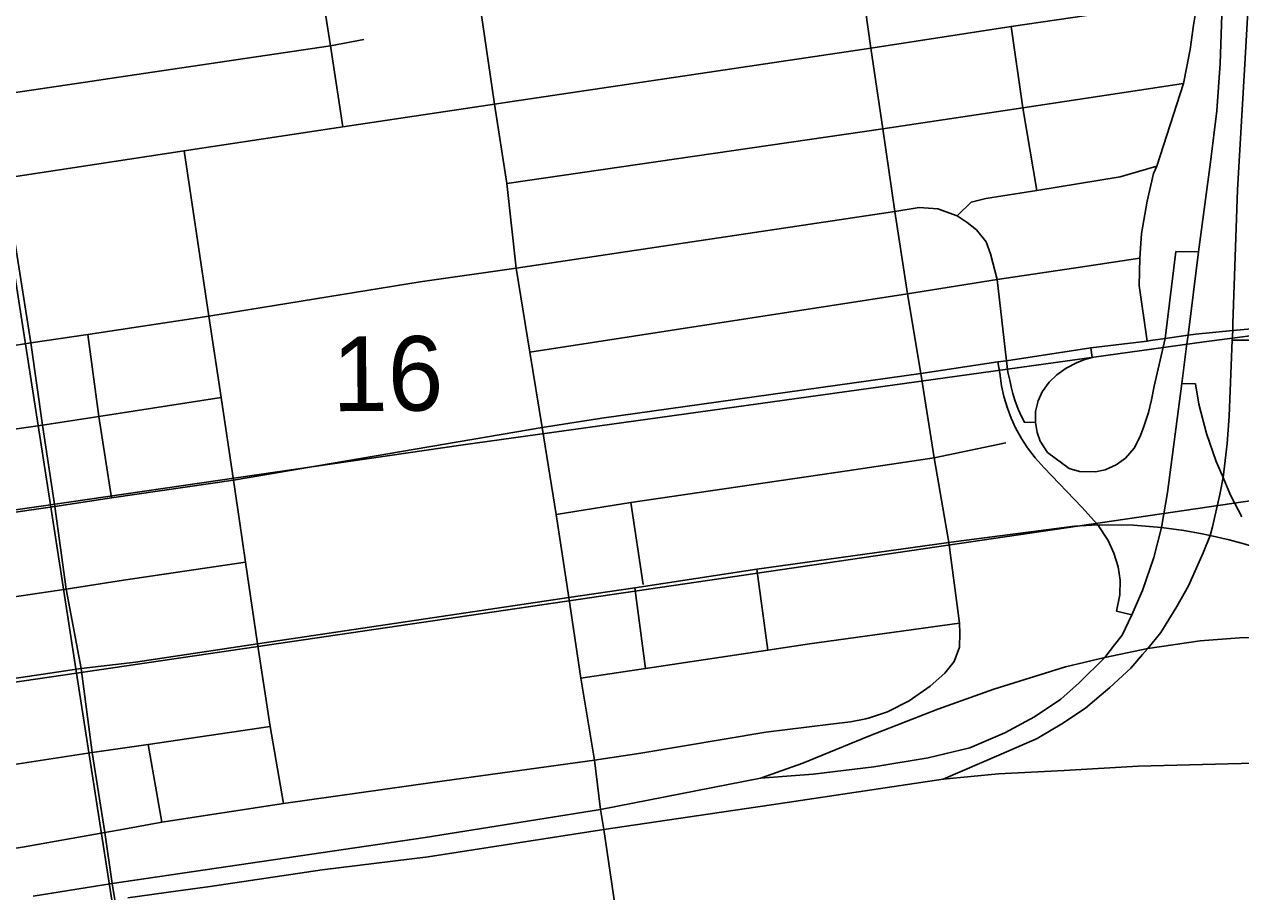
# Model space of a CAD drawing. Extents: x 114843 to 284848, y 317643 to 566895.
# Drawn here: x 207383 to 210988, y 383793 to 386364 of the extents above; entities that cross this region are included whole.
import ezdxf

# ---------------------------------------------------------------- set-up
doc = ezdxf.new("R2010")
doc.units = 0
for name, color, linetype in [('GM_X_City_Street', 7, 'Continuous'), ('GM_X_Interchange_Ramps', 7, 'Continuous'), ('GM_X_Interstate_Route', 7, 'Continuous'), ('GM_X_Rail_Line', 7, 'Continuous'), ('GM_X_Section_Text', 7, 'Continuous'), ('GM_X_State_Route', 7, 'Continuous'), ('GM_X_US_Route', 7, 'Continuous')]:
    doc.layers.add(name, color=color, linetype=linetype)

msp = doc.modelspace()

# ---------------------------------------------------------------- linework, layer by layer
at = {"layer": 'GM_X_City_Street'}
for p, q in [((209217.2, 384703), (209180.3, 384946.2)), ((209586.9, 384508.4), (209554, 384748.6)), ((209223.7, 384454.1), (209192.7, 384694.1)), ((207790, 383999.1), (207750.1, 384228.8))]:
    msp.add_line(p, q, dxfattribs=at)
for points in [[(209963, 385808.6), (209927.6, 386054), (209891.6, 386293.1), (209826.4, 386758.1), (209783.5, 387048.6), (209747.9, 387280.3), (209710, 387536.1), (209645.5, 387950.1), (209615.5, 388161.4), (209589.3, 388332.3), (209557.4, 388538.9), (209527.7, 388736.1), (209472.8, 389064.4), (209448.3, 389221.5)], [(208840.6, 385640.7), (208813.1, 385891.6), (208776, 386127.7), (208740.5, 386370.4), (208704.8, 386614.4), (208664.8, 386883.3), (208632.9, 387096.5), (208591.5, 387369.3)], [(208327, 386059.8), (208289.9, 386300.5), (208251.8, 386545.1), (208209.7, 386814.4), (208173.6, 387044.6), (208134, 387298.8)], [(210711.1, 385425.2), (210687.1, 385590.2), (210689, 385670.5), (210694.2, 385744.1), (210710.9, 385840.2), (210730.3, 385921.9), (210739.8, 385943.1), (210818.8, 386188), (210838.9, 386289.7), (210848.2, 386361.8), (210858.4, 386420.7), (210860.2, 386473.5), (210796.1, 386905.3), (210772.9, 387063.9), (210751.1, 387204.2)], [(208829.1, 386135.6), (209891.6, 386293.1), (210307.8, 386357.4), (210714.4, 386417.1), (210740.7, 386419), (210809.4, 386419.5), (210858.4, 386420.7)], [(210383.7, 385871.3), (210342.1, 386116.3), (210307.8, 386357.4)], [(206802.7, 386079.4), (207047.3, 386115.7), (207289.9, 386151.8), (207564.6, 386192.9), (207655.6, 386206.2), (208289.9, 386300.5), (208389.4, 386318.6)], [(208813.1, 385891.6), (209927.6, 386054), (210342.1, 386116.3), (210818.8, 386188)], [(207324.7, 385908.1), (207856.6, 385989.2), (208327, 386059.8), (208776, 386127.7), (208829.1, 386135.6)], [(208150.7, 384054.6), (208111.8, 384282.7), (208074.4, 384528.1), (208038.8, 384770), (208020.6, 384892.3), (208003.2, 385012.8), (207966.7, 385257.4), (207930.2, 385499.3), (207856.6, 385989.2)], [(210739.8, 385943.1), (210630.6, 385911.8), (210383.7, 385871.3), (210232.8, 385847.2), (210189, 385836.4), (210147.7, 385795.8)], [(210147.7, 385795.8), (210090.3, 385817), (210035.4, 385821.1), (209963, 385808.6), (208840.6, 385640.7)], [(210155.3, 384589.2), (210122.9, 384827.8), (210079.6, 385078.7), (210040.7, 385329.2), (210000.4, 385565), (209963, 385808.6)], [(210294.6, 385366.7), (210266.8, 385607.9), (210246.4, 385683.8), (210233.7, 385719.3), (210204.9, 385755.2), (210177.9, 385776.9), (210147.7, 385795.8)], [(208881.1, 385391.9), (209067.1, 385420.6), (210000.4, 385565), (210266.8, 385607.9), (210519.2, 385645), (210689, 385670.5)], [(208840.6, 385640.7), (208555.9, 385600.3), (207930.2, 385499.3), (207571.2, 385444.7), (207402, 385419.9), (207352.3, 385412.2)], [(208917.4, 385168.8), (208881.1, 385391.9), (208840.6, 385640.7)], [(207641.6, 384959.9), (207603.3, 385201.8), (207571.2, 385444.7)], [(210720.7, 385426.5), (210764.2, 385432.4), (210832.2, 385442.7), (210854.3, 385445)], [(210854.3, 385445), (210964.7, 385456.3), (211032, 385462.1)], [(210268.7, 385363.1), (210294.6, 385366.7), (210544.1, 385405.3), (210711.1, 385425.2), (210720.7, 385426.5)], [(208917.4, 385168.8), (209094.7, 385196.1), (210040.7, 385329.2), (210268.7, 385363.1)], [(206950.2, 385105), (207193.9, 385141.5), (207436.7, 385176.2), (207603.3, 385201.8), (207966.7, 385257.4)], [(207473.2, 384934.3), (207641.6, 384959.9), (208003.2, 385012.8), (208917.4, 385168.8)], [(209183.2, 383412.7), (209100.2, 383977.1), (209090.5, 384036.5), (209073, 384182.6), (209032.8, 384425.4), (208996.9, 384665.3), (208959.4, 384910.5), (208917.4, 385168.8)], [(208959.4, 384910.5), (209180.3, 384946.2), (209822.3, 385040), (210079.6, 385078.7), (210292.2, 385123.3)], [(207551.2, 384454.8), (207712.8, 384473.1), (208074.4, 384528.1), (208996.9, 384665.3), (209192.7, 384694.1), (209554, 384748.6), (210122.9, 384827.8)], [(206333, 384506.7), (206515.9, 384539), (206530.2, 384541.2), (207027.7, 384617.7), (207266.1, 384654.2), (207507.2, 384689.8), (207677.2, 384716.2), (208038.8, 384770)], [(209032.8, 384425.4), (209223.7, 384454.1), (209586.9, 384508.4), (209710.6, 384527.3), (210155.3, 384589.2)], [(209877.4, 384305.7), (209879.9, 384306.1), (209885.3, 384307.2), (209941.6, 384326.1), (210005.3, 384358.8), (210068, 384401.9), (210111.3, 384440.6), (210138.6, 384475.3), (210154.4, 384518.1), (210156, 384558.9), (210155.3, 384589.2)], [(206313.6, 384264.6), (206574.1, 384309.7), (206751.8, 384334.2), (207062.4, 384377.5), (207298.6, 384416.9), (207551.2, 384454.8)], [(206912.8, 384103.8), (207098.9, 384133), (207340, 384167.7), (207583.6, 384205.1), (207750.1, 384228.8), (208111.8, 384282.7)], [(209073, 384182.6), (209210.3, 384204), (209580.9, 384266.2), (209773.1, 384289.3), (209831.8, 384296.8), (209877.4, 384305.7)], [(208150.7, 384054.6), (208600, 384117.6), (209073, 384182.6)], [(207677.6, 383978.6), (207790, 383999.1), (208150.7, 384054.6)], [(207136.2, 383888.4), (207377.3, 383924.9), (207621.4, 383968.3), (207677.6, 383978.6)]]:
    msp.add_lwpolyline(points, dxfattribs=at)
at = {"layer": 'GM_X_Interchange_Ramps'}
for points in [[(210863.1, 385689.6), (210796.1, 385690.4), (210764.2, 385432.4), (210732.1, 385291.2), (210724.4, 385250.8), (210714.9, 385213.6), (210700.4, 385168.9), (210689.2, 385140.3), (210672.5, 385107.7), (210647.2, 385078.1), (210619.4, 385057.7), (210586.9, 385043.4), (210557.6, 385037.2), (210510.1, 385038.8), (210480.2, 385047.4), (210415.2, 385095.1), (210394.3, 385128.5), (210384.8, 385154.3), (210380, 385183.8), (210380.6, 385216.1), (210387.9, 385247.6), (210399.8, 385274.2), (210420.6, 385303.1), (210443.8, 385324.7), (210471.3, 385344.3), (210503.6, 385361.4), (210525.9, 385370.1), (210548, 385376.5), (210544.1, 385405.3)], [(211016.7, 385427.8), (210962.9, 385427.4)], [(210268.7, 385363.1), (210274, 385329.9), (210279.4, 385292.3), (210286.4, 385260.4), (210296.7, 385226.3), (210308.1, 385196.3), (210322.2, 385165.7), (210338.3, 385136.7), (210356.7, 385108.4), (210379.2, 385079), (210406.1, 385049.2), (210517.4, 384932.3), (210545.3, 384901.9), (210565.1, 384880.1), (210595.1, 384833.7), (210612.5, 384795.9), (210624.8, 384755.4), (210630.8, 384716.2), (210629.9, 384672.6), (210620.2, 384624.7), (210665.8, 384613.6)], [(210380, 385183.8), (210347.1, 385184.5), (210338.3, 385201.7), (210328.9, 385222.8), (210319, 385249.8), (210312.9, 385270.1), (210308.2, 385289.7), (210304.5, 385309.2), (210297.8, 385332.8), (210294.6, 385366.7)], [(210813.9, 385299.7), (210854.1, 385297.8), (210864.3, 385238), (210887.2, 385151.2), (210916.1, 385068.5), (210936.3, 385020.6), (210958.6, 384967.8), (210992, 384903.9)], [(212004.3, 384362.5), (212010, 384376.5), (211956.2, 384398.5), (211878.7, 384434), (211796.2, 384477.3), (211657.5, 384565.4), (211613, 384592.3), (211565.3, 384620.4), (211510.6, 384650.4), (211434.6, 384682.2), (211096.4, 384792.5), (211052.5, 384806.8), (211001.7, 384823.4), (210954.1, 384835.7), (210897.4, 384848.4), (210869.1, 384854.7), (210819.7, 384863.2), (210753.4, 384872), (210670.8, 384879.2), (210565.1, 384880.1), (210496.1, 384876.1), (210144.6, 384830.6), (210122.9, 384827.8)]]:
    msp.add_lwpolyline(points, dxfattribs=at)
at = {"layer": 'GM_X_Interstate_Route'}
msp.add_line((207689.2, 383774.9), (207838.8, 383795.5), dxfattribs=at)
for points in [[(210965.4, 385477.1), (210978.6, 385873.2), (211001, 386246), (211011, 386418.4), (211018.4, 386636.5), (211013.1, 386833.7), (210994.9, 386994.7), (210963.2, 387187.9), (210956.1, 387232.9), (210881.2, 387712.4), (210847, 387931.2)], [(210828, 385409.7), (210832.2, 385442.7), (210863.1, 385689.6), (210899.1, 385955.3), (210917.5, 386107.1), (210927.9, 386248.1), (210933.8, 386420.4)], [(210962.9, 385427.4), (210964.7, 385456.3), (210965.4, 385477.1)], [(210697.5, 384495.7), (210713.1, 384513.6), (210751.9, 384561.6), (210799, 384638.2), (210833.9, 384699.5), (210876.7, 384797.1), (210897.4, 384848.4), (210904.4, 384874.7), (210926.7, 384970.2), (210936.3, 385020.6), (210948.2, 385121), (210954.3, 385202.5), (210962.9, 385427.4)], [(210614.5, 384524.4), (210637.1, 384553.6), (210665.8, 384613.6), (210697.3, 384686.1), (210731.3, 384783.6), (210753.4, 384872), (210771.6, 384975.7), (210813.9, 385299.7), (210828, 385409.7)], [(207408.7, 383779.3), (207643, 383817.5), (208570.8, 383953.4), (209090.5, 384036.5), (209564.5, 384129.7), (209690.6, 384174.3), (209888.4, 384254.8), (210090.9, 384334.2), (210257, 384393.3), (210469.1, 384459.8), (210585.4, 384486.9), (210713.1, 384513.6), (210868.4, 384536.5), (210984.5, 384545.4), (211083.6, 384548.1)], [(209564.5, 384129.7), (209721.4, 384141.2), (209900.5, 384163.4), (210061.6, 384189.5), (210185, 384219.6), (210288.9, 384263.4), (210377.3, 384311.5), (210455.4, 384363.3), (210510, 384412.1), (210585.4, 384486.9), (210614.5, 384524.4)], [(210106.9, 384126.7), (210278.5, 384200.5), (210385.2, 384246.9), (210463.3, 384293), (210529.1, 384337.6), (210600.4, 384398), (210662.5, 384455.4), (210697.5, 384495.7)], [(210106.9, 384126.7), (210270.6, 384141.8), (210464.9, 384151.7), (210684.1, 384164.6), (211066.3, 384174.7), (211447.4, 384173.2), (211872.6, 384159.4), (211919.6, 384156.9)], [(209415.6, 384023.7), (209597.9, 384050.6), (210106.9, 384126.7)], [(207838.8, 383795.5), (207933.5, 383808.5), (208266.1, 383858), (208579.7, 383895.8), (209100.2, 383977.1), (209415.6, 384023.7)]]:
    msp.add_lwpolyline(points, dxfattribs=at)
at = {"layer": 'GM_X_Rail_Line'}
for p, q in [((207306, 385924.4), (207460.1, 384940)), ((207460.1, 384940), (206248.1, 384764.7)), ((207460.1, 384940), (207537.6, 384440.8)), ((206323.5, 384262.5), (207537.6, 384440.8)), ((207537.6, 384440.8), (207684.5, 383494.8))]:
    msp.add_line(p, q, dxfattribs=at)
for points in [[(211122.4, 385454.1), (210880.2, 385422.7), (208683.2, 385117), (207460.1, 384940)], [(207537.6, 384440.8), (211069.4, 384959.5), (211100.1, 384958.8)]]:
    msp.add_lwpolyline(points, dxfattribs=at)
at = {"layer": 'GM_X_State_Route'}
for p, q in [((207402, 385419.9), (207324.7, 385908.1)), ((207436.7, 385176.2), (207402, 385419.9)), ((207473.2, 384934.3), (207436.7, 385176.2)), ((207228.8, 384899.6), (207473.2, 384934.3))]:
    msp.add_line(p, q, dxfattribs=at)
at = {"layer": 'GM_X_US_Route'}
for p, q in [((207402, 385419.9), (207324.7, 385908.1)), ((207436.7, 385176.2), (207402, 385419.9)), ((207473.2, 384934.3), (207436.7, 385176.2)), ((207228.8, 384899.6), (207473.2, 384934.3)), ((207507.2, 384689.8), (207473.2, 384934.3)), ((207551.2, 384454.8), (207507.2, 384689.8)), ((207583.6, 384205.1), (207551.2, 384454.8)), ((207621.4, 383968.3), (207583.6, 384205.1))]:
    msp.add_line(p, q, dxfattribs=at)
msp.add_lwpolyline([(207668.5, 383653), (207656, 383737), (207651.1, 383769.2), (207643, 383817.5), (207621.4, 383968.3)], dxfattribs=at)

# ---------------------------------------------------------------- texts
at = {"layer": 'GM_X_Section_Text'}
msp.add_text('16', height=221.01, rotation=0.4137, dxfattribs=at).set_placement((208296.6, 385217))

doc.saveas('drawing.dxf')
